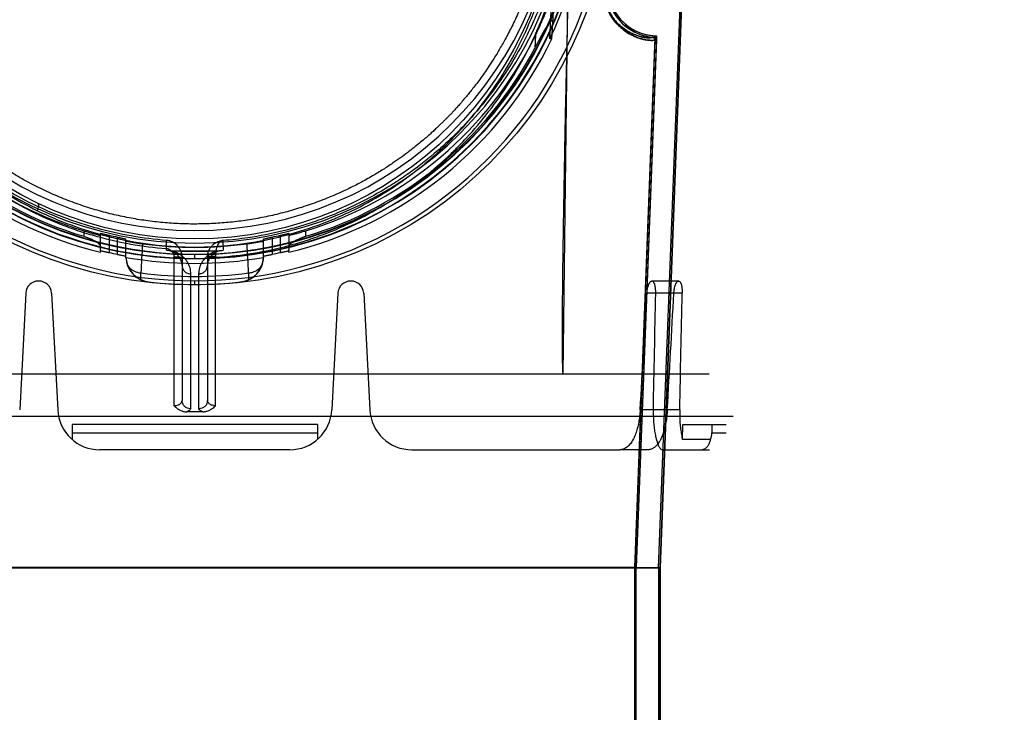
# Model space of a CAD drawing. Header units: millimetres. Extents: x 0 to 297, y 0 to 210.
# Tile 409 of 446: x 242.597 to 243.647, y 159.809 to 160.549. Entities that reach past the tile are written whole.
import ezdxf

# ---------------------------------------------------------------- set-up
doc = ezdxf.new("R2010")
doc.units = ezdxf.units.MM
doc.header["$LTSCALE"] = 16.335
doc.layers.get('0').update_dxf_attribs({"linetype": 'CONTINUOUS'})
for name, color, linetype in [('AXES_REF', 7, 'CONTINUOUS'), ('INTFCLR_1', 7, 'CONTINUOUS'), ('INTFCLR_144815', 7, 'CONTINUOUS'), ('INTFCLR_72935', 7, 'CONTINUOUS')]:
    doc.layers.add(name, color=color, linetype=linetype)

msp = doc.modelspace()

# ---------------------------------------------------------------- linework, layer by layer
at = {"color": 7, "linetype": 'Continuous'}
for radius in [8.7262, 8.7255, 8.6696]:
    msp.add_circle((241.415, 154.4106), radius, dxfattribs=at)
msp.add_arc((241.415, 154.4106), 8.64, 278.27713, 261.72287, dxfattribs=at)
at = {"layer": 'AXES_REF', "color": 9, "linetype": 'Continuous'}
msp.add_arc((241.415, 154.4106), 7.9601, 94.41181, 85.58819, dxfattribs=at)
at = {"layer": 'INTFCLR_1', "color": 6, "linetype": 'Continuous'}
for p, q in [((243.2781, 159.9636), (243.3248, 161.1862)), ((243.2797, 159.9636), (243.3264, 161.1862)), ((243.2742, 160.527), (243.2527, 159.9641)), ((243.2758, 160.527), (243.2543, 159.9641)), ((243.2742, 160.527), (243.2742, 160.5271)), ((243.2797, 159.9636), (242.2869, 159.9636)), ((243.2527, 159.9641), (242.3139, 159.9641)), ((243.2527, 159.9641), (243.2527, 159.4527)), ((243.2527, 159.9641), (243.2543, 159.9641)), ((243.2543, 159.4527), (243.2543, 159.9641)), ((243.2781, 159.9636), (243.2781, 157.5606)), ((243.2797, 159.9636), (243.2781, 159.9636)), ((243.2797, 159.9636), (243.2797, 157.5606))]:
    msp.add_line(p, q, dxfattribs=at)
at = {"layer": 'INTFCLR_1', "color": 9, "linetype": 'Continuous'}
for p, q in [((243.2719, 160.5314), (243.2717, 160.5298)), ((243.2742, 160.527), (243.2758, 160.527))]:
    msp.add_line(p, q, dxfattribs=at)
msp.add_circle((242.7833, 160.7016), 0.387, dxfattribs=at)
at = {"layer": 'INTFCLR_1', "color": 6, "linetype": 'Continuous'}
for centre, radius, start, end in [((243.2764, 160.5832), 0.0535, 177.812, 265.0198), ((243.2764, 160.5832), 0.0519, 177.812, 265.0199), ((243.2715, 160.5271), 0.0027, 0, 85.0155), ((243.2715, 160.5271), 0.00429, 357.8095, 85.0155)]:
    msp.add_arc(centre, radius, start, end, dxfattribs=at)
at = {"layer": 'INTFCLR_1', "color": 9, "linetype": 'Continuous'}
for points, knots in [([(242.9512, 161.0592), (242.9483, 161.0606), (242.9425, 161.0633), (242.9306, 161.0686), (242.9093, 161.077), (242.8842, 161.0848), (242.8617, 161.0899), (242.8502, 161.0921), (242.8436, 161.0932), (242.827, 161.0957), (242.7986, 161.0983), (242.765, 161.0979), (242.7433, 161.0959), (242.7333, 161.0947), (242.7266, 161.0937), (242.7086, 161.0909), (242.6796, 161.0843), (242.6516, 161.0749), (242.635, 161.0681), (242.629, 161.0655), (242.6202, 161.0615), (242.6016, 161.0525), (242.5744, 161.0367), (242.549, 161.0186), (242.5335, 161.0057), (242.5266, 160.9996), (242.522, 160.9954), (242.5098, 160.984), (242.491, 160.9642), (242.4685, 160.9356), (242.452, 160.9102), (242.4416, 160.8916), (242.436, 160.8806), (242.4279, 160.8638), (242.4172, 160.8376), (242.4079, 160.8072), (242.4032, 160.7868), (242.4014, 160.7772), (242.4002, 160.7706), (242.3972, 160.7524), (242.3948, 160.7289), (242.3942, 160.7052), (242.3944, 160.6932), (242.3946, 160.6863), (242.3954, 160.6693), (242.3977, 160.6472), (242.4019, 160.6238), (242.4044, 160.6123), (242.406, 160.6058), (242.4085, 160.5961), (242.4125, 160.5818), (242.4209, 160.5572), (242.4309, 160.5336), (242.441, 160.5138), (242.4472, 160.5027), (242.4566, 160.4866), (242.4722, 160.4634), (242.4956, 160.4346), (242.5152, 160.4148), (242.529, 160.4023), (242.5385, 160.3942), (242.5556, 160.3805), (242.5817, 160.3626), (242.604, 160.3503), (242.6155, 160.3447)], [0, 0, 0, 0, 0.007849, 0.015756, 0.031597, 0.063481, 0.079626, 0.08777, 0.091863, 0.095966, 0.128601, 0.161144, 0.1775, 0.181606, 0.185715, 0.19389, 0.226106, 0.257861, 0.265773, 0.269729, 0.273679, 0.289316, 0.319969, 0.350132, 0.365145, 0.368898, 0.372652, 0.380132, 0.4097, 0.43901, 0.468442, 0.483336, 0.490852, 0.498397, 0.528733, 0.55969, 0.575573, 0.5796, 0.583649, 0.591766, 0.624461, 0.641049, 0.649425, 0.653635, 0.657838, 0.691042, 0.707462, 0.715648, 0.719738, 0.723825, 0.739972, 0.755825, 0.786932, 0.802323, 0.810003, 0.817649, 0.847851, 0.877797, 0.907903, 0.915501, 0.923101, 0.938303, 0.968875, 1, 1, 1, 1]), ([(242.6155, 160.3447), (242.6271, 160.339), (242.6512, 160.3288), (242.6826, 160.319), (242.7035, 160.3143), (242.7133, 160.3124), (242.7199, 160.3112), (242.7381, 160.3083), (242.7681, 160.3055), (242.7983, 160.3059), (242.8167, 160.3074), (242.8234, 160.308), (242.8335, 160.3092), (242.8548, 160.3123), (242.8871, 160.3196), (242.9136, 160.3286), (242.9288, 160.3347), (242.9348, 160.3372), (242.9452, 160.3418), (242.9653, 160.3516), (242.9926, 160.3675), (243.0156, 160.3841), (243.0289, 160.395), (243.0337, 160.399), (243.0408, 160.4051), (243.0555, 160.4187), (243.0767, 160.4412), (243.0995, 160.4704), (243.1136, 160.4926), (243.1213, 160.5061), (243.1244, 160.5117), (243.1295, 160.5215), (243.1393, 160.5416), (243.1488, 160.5656), (243.1566, 160.5904), (243.1634, 160.6163), (243.1695, 160.6497), (243.1718, 160.6785), (243.1722, 160.6956), (243.1723, 160.7025), (243.1722, 160.7145), (243.171, 160.7381), (243.1682, 160.7614), (243.1648, 160.7795), (243.1635, 160.7859), (243.1614, 160.7955), (243.1578, 160.8096), (243.1523, 160.8279), (243.1439, 160.8516), (243.1351, 160.8716), (243.1267, 160.8881), (243.1209, 160.8989), (243.1102, 160.9173), (243.0931, 160.9424), (243.07, 160.9705), (243.0507, 160.9899), (243.0382, 161.0011), (243.0335, 161.0052), (243.0264, 161.0112), (243.0106, 161.0238), (242.9847, 161.0415), (242.9626, 161.0536), (242.9512, 161.0592)], [0, 0, 0, 0, 0.031606, 0.063541, 0.079757, 0.083844, 0.087932, 0.096091, 0.128599, 0.161199, 0.16941, 0.173526, 0.177634, 0.193938, 0.226105, 0.258014, 0.262001, 0.265973, 0.273871, 0.289503, 0.320291, 0.350775, 0.358393, 0.362204, 0.366006, 0.381117, 0.411045, 0.440926, 0.47118, 0.475013, 0.478858, 0.486558, 0.501998, 0.53324, 0.549182, 0.565432, 0.598332, 0.631573, 0.635773, 0.63998, 0.648349, 0.664897, 0.697432, 0.705494, 0.709518, 0.713525, 0.729332, 0.744851, 0.760155, 0.790361, 0.797875, 0.805379, 0.820265, 0.849707, 0.879054, 0.908684, 0.916183, 0.91995, 0.923718, 0.938799, 0.96913, 1, 1, 1, 1]), ([(243.2185, 160.5854), (243.2185, 160.584), (243.2185, 160.5812), (243.2188, 160.5772), (243.2193, 160.5733), (243.2201, 160.5696), (243.2209, 160.5666), (243.2216, 160.5644), (243.2227, 160.5614), (243.2245, 160.5573), (243.2269, 160.5531), (243.2289, 160.5501), (243.2308, 160.5475), (243.2327, 160.5451), (243.2348, 160.5429), (243.2376, 160.5402), (243.2417, 160.5367), (243.2472, 160.5332), (243.2515, 160.531), (243.2547, 160.5297), (243.2576, 160.5286), (243.2603, 160.5279), (243.2628, 160.5273), (243.265, 160.5269), (243.2674, 160.5266), (243.2702, 160.5264), (243.2724, 160.5265), (243.2737, 160.5267), (243.2742, 160.5269), (243.2742, 160.527)], [0, 0, 0, 0, 0.046063, 0.090791, 0.134248, 0.175853, 0.215275, 0.234292, 0.252847, 0.321527, 0.383318, 0.412111, 0.43948, 0.490557, 0.51452, 0.537444, 0.619978, 0.690937, 0.752719, 0.780573, 0.806473, 0.85283, 0.873454, 0.892444, 0.925513, 0.952246, 0.986908, 0.995898, 1, 1, 1, 1]), ([(243.2188, 160.5832), (243.2188, 160.5826), (243.2189, 160.5807), (243.2191, 160.5775), (243.2196, 160.5738), (243.2203, 160.5703), (243.2211, 160.5675), (243.2218, 160.5654), (243.2228, 160.5625), (243.2245, 160.5585), (243.2268, 160.5545), (243.2287, 160.5517), (243.2305, 160.5492), (243.2324, 160.5469), (243.2343, 160.5448), (243.2369, 160.5422), (243.2408, 160.5389), (243.2461, 160.5356), (243.2502, 160.5335), (243.2533, 160.5322), (243.256, 160.5313), (243.2585, 160.5305), (243.261, 160.53), (243.263, 160.5296), (243.2653, 160.5293), (243.2679, 160.5292), (243.27, 160.5292), (243.2713, 160.5295), (243.2717, 160.5297), (243.2717, 160.5298)], [0, 0, 0, 0, 0.021342, 0.067377, 0.112099, 0.154909, 0.195464, 0.215026, 0.234108, 0.304721, 0.368217, 0.397793, 0.425898, 0.478327, 0.502914, 0.52643, 0.611046, 0.683735, 0.746979, 0.77548, 0.801974, 0.849381, 0.870466, 0.889878, 0.923677, 0.950998, 0.986461, 0.995691, 1, 1, 1, 1]), ([(242.6155, 160.3447), (242.6161, 160.3464), (242.6169, 160.3486), (242.617, 160.3521), (242.6162, 160.3525)], [0, 0, 0, 0, 0.664388, 1, 1, 1, 1])]:
    msp.add_open_spline(points, degree=3, knots=knots, dxfattribs=at)
at = {"layer": 'INTFCLR_144815', "color": 9, "linetype": 'Continuous'}
for p, q in [((243.1764, 160.1706), (243.1826, 160.6771)), ((243.1654, 160.5445), (243.1674, 160.5832)), ((243.1467, 160.5319), (243.146, 160.518)), ((242.6648, 160.3233), (242.6648, 160.3174)), ((242.6828, 160.302), (242.6828, 160.3205)), ((242.6918, 160.3185), (242.6918, 160.3)), ((242.8747, 160.3), (242.8747, 160.3185)), ((242.8837, 160.3205), (242.8837, 160.302)), ((242.9017, 160.3174), (242.9017, 160.3233)), ((242.7008, 160.2981), (242.7008, 160.3165)), ((242.7098, 160.2945), (242.7098, 160.3145)), ((242.7531, 160.3025), (242.7531, 160.313)), ((242.8134, 160.3129), (242.8135, 160.3025)), ((242.8567, 160.2945), (242.8567, 160.3145)), ((242.8657, 160.3165), (242.8657, 160.2981)), ((242.7833, 160.2938), (242.7833, 160.2982)), ((242.7611, 160.2954), (242.7611, 160.1366)), ((242.7698, 160.2951), (242.7698, 160.142)), ((242.7968, 160.2951), (242.7968, 160.142)), ((242.8054, 160.2958), (242.8054, 160.295)), ((242.8054, 160.1366), (242.8054, 160.295)), ((242.7259, 160.2709), (242.7259, 160.2783)), ((242.7788, 160.2774), (242.7788, 160.1334)), ((242.7878, 160.1334), (242.7878, 160.2774)), ((242.8407, 160.2783), (242.8407, 160.2709)), ((242.734, 160.2687), (242.7339, 160.2687)), ((242.7833, 160.2655), (242.7833, 160.2699)), ((242.8327, 160.2687), (242.8326, 160.2687)), ((243.2996, 160.2696), (243.2709, 160.2696)), ((243.3033, 160.2568), (243.2656, 160.2568)), ((243.3006, 160.1322), (243.2585, 160.1322)), ((242.6524, 160.1076), (242.9142, 160.1076)), ((243.335, 160.1076), (243.3503, 160.1076)), ((242.8846, 160.0896), (242.682, 160.0896)), ((243.2667, 160.0896), (243.2366, 160.0896)), ((243.2822, 160.0896), (243.3323, 160.0896))]:
    msp.add_line(p, q, dxfattribs=at)
at = {"layer": 'INTFCLR_144815', "color": 6, "linetype": 'Continuous'}
for p, q in [((243.1621, 160.5282), (243.1649, 160.5827)), ((243.1642, 160.5281), (243.1654, 160.5445)), ((243.1642, 160.5281), (243.1628, 160.5281)), ((242.6828, 160.302), (242.6828, 160.3003)), ((242.7531, 160.3025), (242.7551, 160.3023)), ((242.8058, 160.3014), (242.7608, 160.3014)), ((242.8105, 160.3021), (242.8125, 160.3024)), ((242.8837, 160.3003), (242.8837, 160.302)), ((242.7098, 160.2945), (242.7099, 160.2944)), ((242.7099, 160.2944), (242.71, 160.2949)), ((242.8566, 160.2949), (242.8567, 160.2944)), ((242.8567, 160.2944), (242.8567, 160.2945)), ((242.617, 160.2696), (242.6165, 160.2696)), ((242.95, 160.2696), (242.9495, 160.2696)), ((242.603, 160.2568), (242.5965, 160.1322)), ((242.6305, 160.2568), (242.6371, 160.1322)), ((242.936, 160.2568), (242.9295, 160.1322)), ((242.9635, 160.2568), (242.9701, 160.1322)), ((242.2344, 160.1706), (243.3321, 160.1706)), ((242.209, 160.1256), (243.3576, 160.1256)), ((242.6524, 160.1166), (242.6524, 160.1007)), ((242.9142, 160.1166), (242.6524, 160.1166)), ((242.9142, 160.1166), (242.9142, 160.1007)), ((243.3036, 160.1007), (243.3041, 160.1166)), ((243.3041, 160.1166), (243.3503, 160.1166)), ((243.335, 160.1166), (243.335, 160.1076)), ((243.3336, 160.1007), (243.3036, 160.1007)), ((243.015, 160.0896), (243.2366, 160.0896))]:
    msp.add_line(p, q, dxfattribs=at)
at = {"layer": 'INTFCLR_144815', "color": 9, "linetype": 'Continuous'}
msp.add_circle((242.7833, 160.7106), 0.4451, dxfattribs=at)
for centre, radius, start, end in [((242.7833, 160.7105), 0.4406, 179.9898, 0.0102), ((242.7833, 160.7108), 0.4174, 180.0282, 359.9718), ((242.7833, 160.7105), 0.4167, 179.9933, 0.0067), ((242.7833, 160.7107), 0.4129, 180.0176, 359.9824), ((242.7833, 160.7105), 0.4122, 179.9823, 0.0177), ((249.3074, 159.9512), 6.5897, 176.8837, 177.15494), ((236.2099, 159.9487), 6.639, 2.84594, 3.11517), ((242.7833, 160.7106), 0.4361, 262.4341, 277.5659)]:
    msp.add_arc(centre, radius, start, end, dxfattribs=at)
at = {"layer": 'INTFCLR_144815', "color": 6, "linetype": 'Continuous'}
for centre, radius, start, end in [((242.7833, 160.7106), 0.4005, 180.051, 359.949), ((242.7833, 160.7106), 0.387, 180, 360), ((242.7833, 160.7106), 0.4205, 334.2866, 348.7122), ((242.7833, 160.7106), 0.405, 206.1813, 252.9937), ((242.7833, 160.7106), 0.405, 287.0063, 333.8187), ((242.7833, 160.7106), 0.4224, 205.5917, 256.2414), ((242.7833, 160.7106), 0.4107, 207.9607, 253.2358), ((242.7833, 160.7106), 0.4224, 283.7586, 334.4083), ((242.7833, 160.7106), 0.4107, 286.7642, 332.0393), ((242.7833, 160.7106), 0.4026, 256.8717, 258.1834), ((242.7833, 160.7106), 0.4026, 281.8166, 283.1283), ((242.7833, 160.7106), 0.405, 262.0813, 277.9187), ((242.7833, 160.7106), 0.4206, 257.4429, 258.6959), ((242.7833, 160.7106), 0.4092, 265.7711, 274.2289), ((242.7833, 160.7106), 0.4206, 281.3041, 282.5571), ((242.737, 160.2956), 0.0271, 182.4493, 197.0986), ((242.737, 160.2956), 0.027, 181.5089, 263.6351), ((242.7833, 160.7106), 0.4221, 260, 280), ((242.7369, 160.2956), 0.027, 197.1198, 245.9934), ((242.8296, 160.2956), 0.027, 276.3649, 358.4911), ((242.8297, 160.2956), 0.027, 294.0055, 342.8813), ((242.8296, 160.2956), 0.0271, 342.8987, 357.5513), ((242.6165, 160.2561), 0.0135, 90, 177), ((242.617, 160.2561), 0.0135, 3, 90), ((242.7369, 160.2956), 0.0271, 245.9726, 263.6156), ((242.7833, 160.7106), 0.4446, 263.6278, 276.3722), ((242.8297, 160.2956), 0.0271, 276.381, 294.0309), ((242.9495, 160.2561), 0.0135, 90, 177), ((242.95, 160.2561), 0.0135, 3, 90), ((242.682, 160.1346), 0.045, 183, 270), ((242.8846, 160.1346), 0.045, 270, 357), ((243.015, 160.1346), 0.045, 183, 270), ((243.3174, 160.1076), 0.0176, 336.8007, 359.9742)]:
    msp.add_arc(centre, radius, start, end, dxfattribs=at)
at = {"layer": 'INTFCLR_144815', "color": 7, "linetype": 'Continuous'}
msp.add_arc((242.7518, 160.2951), 0.018, 0.0144, 85.6505, dxfattribs=at)
at = {"layer": 'INTFCLR_144815', "color": 6, "linetype": 'Continuous'}
for centre, major_axis, ratio, start_param, end_param in [((242.7833, 178.2171), (0, 21.7928), 0.039078, -2.549643, -2.539476), ((242.7833, 166.7891), (0, 14.178), 0.039078, -2.059545, -2.04962), ((242.7833, 178.8348), (0, 22.7199), 0.039078, -2.537787, -2.528198), ((242.7833, 167.4069), (0, 15.1052), 0.039078, -2.073277, -2.063892), ((242.7833, 159.9714), (0.5689, 0), 0.2791, 1.555802, 1.58579)]:
    msp.add_ellipse(centre, major_axis=major_axis, ratio=ratio, start_param=start_param, end_param=end_param, dxfattribs=at)
for points, knots in [([(242.7833, 160.3305), (242.7803, 160.3305), (242.7742, 160.3305), (242.7652, 160.3309), (242.7561, 160.3314), (242.7471, 160.3322), (242.738, 160.3332), (242.729, 160.3344), (242.7199, 160.3358), (242.7109, 160.3375), (242.7018, 160.3394), (242.6928, 160.3415), (242.6838, 160.3438), (242.6748, 160.3464), (242.6658, 160.3493), (242.6568, 160.3523), (242.6478, 160.3557), (242.6389, 160.3593), (242.63, 160.3631), (242.6211, 160.3672), (242.6123, 160.3715), (242.6035, 160.3762), (242.5948, 160.3811), (242.5862, 160.3862), (242.5776, 160.3917), (242.5691, 160.3974), (242.5607, 160.4034), (242.5524, 160.4096), (242.5442, 160.4162), (242.5362, 160.4229), (242.5283, 160.43), (242.5206, 160.4373), (242.513, 160.4448), (242.5057, 160.4526), (242.4986, 160.4606), (242.4917, 160.4687), (242.4851, 160.477), (242.4787, 160.4855), (242.4726, 160.4941), (242.4668, 160.5028), (242.4613, 160.5116), (242.456, 160.5205), (242.4511, 160.5294), (242.4465, 160.5383), (242.4421, 160.5472), (242.438, 160.5561), (242.4343, 160.565), (242.4307, 160.5738), (242.4275, 160.5826), (242.4245, 160.5914), (242.4218, 160.6001), (242.4192, 160.6088), (242.417, 160.6175), (242.4149, 160.6261), (242.4131, 160.6346), (242.4114, 160.6431), (242.41, 160.6516), (242.4088, 160.6601), (242.4078, 160.6685), (242.4069, 160.677), (242.4063, 160.6854), (242.4058, 160.6938), (242.4055, 160.7022), (242.4055, 160.7078), (242.4055, 160.7106)], [0, 0, 0, 0, 0.015212, 0.030431, 0.045667, 0.060928, 0.076222, 0.091556, 0.10694, 0.12238, 0.137885, 0.153462, 0.16912, 0.184865, 0.200705, 0.216645, 0.232694, 0.248855, 0.265137, 0.281542, 0.298076, 0.314741, 0.33154, 0.348474, 0.365542, 0.382744, 0.400075, 0.41753, 0.4351, 0.452774, 0.470541, 0.488383, 0.506283, 0.524217, 0.542164, 0.560097, 0.577989, 0.595814, 0.613542, 0.631149, 0.648609, 0.665902, 0.683005, 0.699898, 0.716561, 0.732992, 0.74919, 0.765164, 0.780921, 0.796475, 0.811835, 0.827015, 0.842026, 0.85688, 0.871586, 0.88616, 0.900615, 0.914969, 0.929241, 0.943448, 0.957609, 0.971743, 0.985867, 1, 1, 1, 1]), ([(243.1611, 160.7106), (243.1611, 160.7051), (243.1609, 160.694), (243.1598, 160.6774), (243.158, 160.6608), (243.1554, 160.6442), (243.1521, 160.6274), (243.1479, 160.6105), (243.1428, 160.5934), (243.1369, 160.5763), (243.1301, 160.5594), (243.1229, 160.5437), (243.1158, 160.5299), (243.1091, 160.5181), (243.103, 160.508), (243.0974, 160.4992), (243.0922, 160.4916), (243.0875, 160.485), (243.0831, 160.4793), (243.0792, 160.4743), (243.0757, 160.4698), (243.0722, 160.4656), (243.0686, 160.4614), (243.065, 160.4572), (243.0616, 160.4534), (243.0585, 160.4501), (243.0558, 160.4472), (243.0533, 160.4447), (243.051, 160.4424), (243.0487, 160.44), (243.0462, 160.4375), (243.0433, 160.4348), (243.0401, 160.4318), (243.0365, 160.4284), (243.0325, 160.4248), (243.0279, 160.4208), (243.0227, 160.4165), (243.0168, 160.4117), (243.0102, 160.4066), (243.0026, 160.401), (242.994, 160.395), (242.984, 160.3884), (242.9724, 160.3814), (242.959, 160.3739), (242.9435, 160.3662), (242.9265, 160.3587), (242.9088, 160.3519), (242.8909, 160.3461), (242.873, 160.3412), (242.8551, 160.3372), (242.8371, 160.3342), (242.8191, 160.332), (242.8012, 160.3308), (242.7892, 160.3305), (242.7833, 160.3305)], [0, 0, 0, 0, 0.027843, 0.055729, 0.0837, 0.111979, 0.140633, 0.169847, 0.199686, 0.230233, 0.261559, 0.291326, 0.317258, 0.339821, 0.35948, 0.37686, 0.392208, 0.405789, 0.417775, 0.428414, 0.437851, 0.446463, 0.456046, 0.465752, 0.474299, 0.481796, 0.488459, 0.494325, 0.499472, 0.504892, 0.510881, 0.517494, 0.524864, 0.533084, 0.542211, 0.552379, 0.563667, 0.576283, 0.590323, 0.605983, 0.623666, 0.643617, 0.666177, 0.691756, 0.721164, 0.753357, 0.785315, 0.816822, 0.847918, 0.878785, 0.909337, 0.939773, 0.969957, 1, 1, 1, 1]), ([(243.1467, 160.5319), (243.1474, 160.5332), (243.1485, 160.5356), (243.1502, 160.539), (243.1516, 160.5421), (243.1529, 160.545), (243.1541, 160.5477), (243.1553, 160.5505), (243.1565, 160.5533), (243.1575, 160.5558), (243.1584, 160.558), (243.1592, 160.5601), (243.16, 160.5621), (243.1609, 160.5644), (243.1618, 160.5669), (243.1628, 160.5695), (243.1637, 160.572), (243.1645, 160.5742), (243.1651, 160.5761), (243.1657, 160.5778), (243.1661, 160.5791), (243.1667, 160.5806), (243.1667, 160.5816), (243.1678, 160.5832), (243.1674, 160.5832)], [0, 0, 0, 0, 0.076859, 0.145572, 0.206839, 0.261664, 0.313768, 0.372096, 0.427252, 0.475611, 0.518208, 0.556111, 0.595838, 0.639653, 0.688154, 0.741058, 0.789533, 0.831443, 0.86779, 0.899192, 0.92583, 0.947972, 0.979428, 1, 1, 1, 1]), ([(243.1814, 160.5781), (243.1812, 160.5662), (243.1806, 160.5436), (243.1799, 160.511), (243.1792, 160.4813), (243.1786, 160.4543), (243.1781, 160.4295), (243.1777, 160.4069), (243.1773, 160.3862), (243.177, 160.3673), (243.1767, 160.35), (243.1764, 160.3341), (243.1762, 160.3195), (243.176, 160.3061), (243.1758, 160.2938), (243.1757, 160.2825), (243.1756, 160.2721), (243.1755, 160.2626), (243.1754, 160.2538), (243.1753, 160.2457), (243.1753, 160.2383), (243.1752, 160.2314), (243.1752, 160.2251), (243.1752, 160.2194), (243.1752, 160.214), (243.1752, 160.2091), (243.1752, 160.2046), (243.1752, 160.2004), (243.1752, 160.1966), (243.1752, 160.1931), (243.1753, 160.1898), (243.1753, 160.1869), (243.1753, 160.1841), (243.1754, 160.1816), (243.1755, 160.1794), (243.1755, 160.1773), (243.1756, 160.1754), (243.1757, 160.1736), (243.1758, 160.172), (243.1758, 160.1711), (243.1759, 160.1706)], [0, 0, 0, 0, 0.087498, 0.167107, 0.239667, 0.305894, 0.366396, 0.421709, 0.472313, 0.518644, 0.561091, 0.600003, 0.635705, 0.668468, 0.698555, 0.7262, 0.75161, 0.774965, 0.796442, 0.816204, 0.83439, 0.851126, 0.866531, 0.880711, 0.893764, 0.905782, 0.916846, 0.92703, 0.936401, 0.94502, 0.952942, 0.96022, 0.966898, 0.973022, 0.978629, 0.983757, 0.988433, 0.992684, 0.996533, 1, 1, 1, 1]), ([(243.146, 160.518), (243.1466, 160.5191), (243.1477, 160.5212), (243.1494, 160.5243), (243.151, 160.5273), (243.1525, 160.5301), (243.1539, 160.5326), (243.1552, 160.5348), (243.1563, 160.5369), (243.1574, 160.5386), (243.1583, 160.5402), (243.1591, 160.5415), (243.1598, 160.5426), (243.1606, 160.5438), (243.1614, 160.5449), (243.1624, 160.5461), (243.1632, 160.547), (243.1642, 160.548), (243.1655, 160.5471), (243.1654, 160.5458), (243.1654, 160.5449), (243.1654, 160.5445)], [0, 0, 0, 0, 0.094332, 0.186123, 0.273473, 0.354945, 0.429635, 0.497063, 0.557063, 0.609782, 0.655701, 0.695463, 0.729716, 0.759074, 0.805746, 0.839998, 0.875058, 0.902541, 0.933144, 0.969458, 1, 1, 1, 1]), ([(242.6648, 160.3233), (242.6655, 160.3231), (242.6669, 160.3227), (242.6689, 160.3221), (242.6709, 160.3215), (242.6727, 160.321), (242.6745, 160.3205), (242.6762, 160.3201), (242.6776, 160.3197), (242.679, 160.3193), (242.6805, 160.3192), (242.6828, 160.3177), (242.6828, 160.3186)], [0, 0, 0, 0, 0.115775, 0.229652, 0.339905, 0.444934, 0.543699, 0.634723, 0.717473, 0.790645, 0.853739, 1, 1, 1, 1]), ([(242.6828, 160.3205), (242.6828, 160.3209), (242.6843, 160.32), (242.6855, 160.32), (242.687, 160.3196), (242.6884, 160.3193), (242.6895, 160.319), (242.6906, 160.3187), (242.6914, 160.3186), (242.6918, 160.3185)], [0, 0, 0, 0, 0.129117, 0.285328, 0.492152, 0.61055, 0.736355, 0.86696, 1, 1, 1, 1]), ([(242.8747, 160.3185), (242.8751, 160.3186), (242.8759, 160.3187), (242.8771, 160.319), (242.8782, 160.3193), (242.8796, 160.3196), (242.8811, 160.32), (242.8823, 160.32), (242.8837, 160.3209), (242.8837, 160.3205)], [0, 0, 0, 0, 0.132837, 0.263364, 0.389131, 0.507606, 0.71487, 0.871281, 1, 1, 1, 1]), ([(242.8837, 160.3186), (242.8837, 160.318), (242.8859, 160.3193), (242.8873, 160.3192), (242.889, 160.3197), (242.8904, 160.3201), (242.8921, 160.3205), (242.8938, 160.321), (242.8957, 160.3215), (242.8977, 160.3221), (242.8997, 160.3227), (242.9011, 160.3231), (242.9017, 160.3233)], [0, 0, 0, 0, 0.094652, 0.210363, 0.283555, 0.366209, 0.457034, 0.555573, 0.660385, 0.770398, 0.884096, 1, 1, 1, 1]), ([(242.6648, 160.3174), (242.6655, 160.3172), (242.6668, 160.3168), (242.6687, 160.3161), (242.6707, 160.3153), (242.6725, 160.3146), (242.6743, 160.3138), (242.6759, 160.3129), (242.6775, 160.3121), (242.6788, 160.3112), (242.68, 160.3103), (242.681, 160.3095), (242.6821, 160.3083), (242.6828, 160.3072), (242.6828, 160.3064)], [0, 0, 0, 0, 0.094515, 0.189182, 0.283655, 0.376207, 0.465975, 0.551735, 0.632355, 0.706927, 0.774555, 0.834659, 0.887016, 1, 1, 1, 1]), ([(242.7008, 160.3165), (242.7012, 160.3164), (242.702, 160.3162), (242.7032, 160.316), (242.7043, 160.3158), (242.7056, 160.3155), (242.7072, 160.3152), (242.7084, 160.3147), (242.7098, 160.3149), (242.7098, 160.3145)], [0, 0, 0, 0, 0.131659, 0.26102, 0.385709, 0.503336, 0.709971, 0.867338, 1, 1, 1, 1]), ([(242.7098, 160.3126), (242.7098, 160.312), (242.712, 160.3124), (242.7133, 160.3117), (242.715, 160.3115), (242.7165, 160.3112), (242.7181, 160.3109), (242.7198, 160.3106), (242.7216, 160.3103), (242.7235, 160.31), (242.7255, 160.3097), (242.7268, 160.3095), (242.7275, 160.3095)], [0, 0, 0, 0, 0.099657, 0.218185, 0.292539, 0.375875, 0.467045, 0.565104, 0.668813, 0.776821, 0.887679, 1, 1, 1, 1]), ([(242.8391, 160.3095), (242.8397, 160.3095), (242.8411, 160.3097), (242.843, 160.31), (242.8449, 160.3103), (242.8468, 160.3106), (242.8485, 160.3109), (242.8501, 160.3112), (242.8516, 160.3115), (242.8529, 160.3117), (242.8544, 160.3122), (242.8567, 160.3117), (242.8567, 160.3126)], [0, 0, 0, 0, 0.112448, 0.223477, 0.331593, 0.435332, 0.53344, 0.624684, 0.708061, 0.782403, 0.84691, 1, 1, 1, 1]), ([(242.8567, 160.3145), (242.8567, 160.3149), (242.8582, 160.3147), (242.8594, 160.3152), (242.8609, 160.3155), (242.8623, 160.3158), (242.8634, 160.316), (242.8646, 160.3162), (242.8653, 160.3164), (242.8657, 160.3165)], [0, 0, 0, 0, 0.132946, 0.290272, 0.496687, 0.614282, 0.738969, 0.868292, 1, 1, 1, 1]), ([(242.8837, 160.3064), (242.8837, 160.3067), (242.884, 160.3076), (242.8847, 160.3086), (242.8857, 160.3096), (242.8868, 160.3105), (242.888, 160.3114), (242.8895, 160.3123), (242.8911, 160.3132), (242.8929, 160.314), (242.8947, 160.3149), (242.8963, 160.3155), (242.8977, 160.316), (242.8987, 160.3164), (242.8997, 160.3167), (242.9007, 160.3171), (242.9014, 160.3173), (242.9017, 160.3174)], [0, 0, 0, 0, 0.052328, 0.119803, 0.174952, 0.238345, 0.309643, 0.388203, 0.473137, 0.563353, 0.657614, 0.754604, 0.803693, 0.852943, 0.902185, 0.951265, 1, 1, 1, 1]), ([(242.6828, 160.302), (242.6828, 160.3024), (242.6843, 160.3015), (242.6855, 160.3015), (242.687, 160.3011), (242.6884, 160.3008), (242.6895, 160.3005), (242.6906, 160.3003), (242.6914, 160.3001), (242.6918, 160.3)], [0, 0, 0, 0, 0.129494, 0.285932, 0.492788, 0.611098, 0.736757, 0.867174, 1, 1, 1, 1]), ([(242.7008, 160.2981), (242.7012, 160.298), (242.702, 160.2979), (242.7032, 160.2976), (242.7043, 160.2974), (242.7056, 160.2971), (242.7072, 160.2969), (242.7084, 160.2964), (242.7098, 160.2967), (242.7098, 160.2962)], [0, 0, 0, 0, 0.131529, 0.260781, 0.385389, 0.502984, 0.709652, 0.867162, 1, 1, 1, 1]), ([(242.7561, 160.3021), (242.7566, 160.3019), (242.7577, 160.3017), (242.7593, 160.3015), (242.7603, 160.3014), (242.7608, 160.3014)], [0, 0, 0, 0, 0.36917, 0.701355, 1, 1, 1, 1]), ([(242.8058, 160.3014), (242.8063, 160.3014), (242.8073, 160.3015), (242.8088, 160.3017), (242.8099, 160.3019), (242.8105, 160.3021)], [0, 0, 0, 0, 0.298619, 0.630232, 1, 1, 1, 1]), ([(242.8567, 160.2962), (242.8567, 160.2967), (242.8582, 160.2964), (242.8594, 160.2969), (242.861, 160.2971), (242.8623, 160.2974), (242.8634, 160.2976), (242.8646, 160.2979), (242.8653, 160.298), (242.8657, 160.2981)], [0, 0, 0, 0, 0.133101, 0.290573, 0.497049, 0.614614, 0.739228, 0.86844, 1, 1, 1, 1]), ([(242.8747, 160.3), (242.8751, 160.3001), (242.8759, 160.3003), (242.8771, 160.3005), (242.8782, 160.3008), (242.8795, 160.3011), (242.8811, 160.3015), (242.8823, 160.3015), (242.8837, 160.3024), (242.8837, 160.302)], [0, 0, 0, 0, 0.132658, 0.263018, 0.388641, 0.507025, 0.714271, 0.870882, 1, 1, 1, 1]), ([(243.2656, 160.2568), (243.2657, 160.2573), (243.2657, 160.2582), (243.2659, 160.2595), (243.2661, 160.2608), (243.2663, 160.2621), (243.2666, 160.2633), (243.267, 160.2644), (243.2674, 160.2655), (243.2678, 160.2665), (243.2682, 160.2673), (243.2688, 160.2682), (243.2695, 160.2691), (243.2704, 160.2696), (243.2709, 160.2696)], [0, 0, 0, 0, 0.094333, 0.186969, 0.278449, 0.367421, 0.453162, 0.535157, 0.612862, 0.685186, 0.750546, 0.809328, 0.894703, 1, 1, 1, 1]), ([(243.275, 160.2568), (243.275, 160.2573), (243.275, 160.2582), (243.275, 160.2596), (243.2749, 160.261), (243.2748, 160.2623), (243.2746, 160.2635), (243.2744, 160.2647), (243.2741, 160.2657), (243.2738, 160.2667), (243.2734, 160.2675), (243.2729, 160.2684), (243.2723, 160.2693), (243.2715, 160.2696), (243.2711, 160.2696)], [0, 0, 0, 0, 0.100465, 0.199367, 0.295807, 0.38867, 0.477251, 0.560814, 0.63857, 0.710087, 0.774495, 0.831939, 0.925614, 1, 1, 1, 1]), ([(243.2944, 160.2568), (243.2944, 160.2573), (243.2945, 160.2582), (243.2946, 160.2595), (243.2948, 160.2608), (243.2951, 160.2621), (243.2953, 160.2633), (243.2957, 160.2645), (243.296, 160.2656), (243.2964, 160.2665), (243.2968, 160.2674), (243.2974, 160.2682), (243.2981, 160.2691), (243.2989, 160.2696), (243.2994, 160.2696)], [0, 0, 0, 0, 0.0962, 0.190631, 0.283722, 0.374118, 0.461022, 0.54387, 0.622044, 0.694481, 0.759635, 0.816851, 0.898173, 1, 1, 1, 1]), ([(243.2996, 160.2696), (243.2999, 160.2696), (243.3007, 160.2693), (243.3013, 160.2684), (243.3018, 160.2675), (243.3021, 160.2667), (243.3024, 160.2657), (243.3026, 160.2647), (243.3029, 160.2635), (243.303, 160.2623), (243.3031, 160.261), (243.3032, 160.2596), (243.3033, 160.2582), (243.3033, 160.2573), (243.3033, 160.2568)], [0, 0, 0, 0, 0.070995, 0.162947, 0.220134, 0.284667, 0.356581, 0.434947, 0.519265, 0.608711, 0.702456, 0.799626, 0.899093, 1, 1, 1, 1]), ([(242.7611, 160.1366), (242.7615, 160.1363), (242.7623, 160.1356), (242.7634, 160.1346), (242.7644, 160.1338), (242.7655, 160.1331), (242.7664, 160.1325), (242.7677, 160.1318), (242.7693, 160.1311), (242.7712, 160.1306), (242.773, 160.1302), (242.7742, 160.1302), (242.7748, 160.1302)], [0, 0, 0, 0, 0.10548, 0.199417, 0.284645, 0.363498, 0.438005, 0.509073, 0.642931, 0.767987, 0.887205, 1, 1, 1, 1]), ([(242.7918, 160.1302), (242.7923, 160.1302), (242.7934, 160.1302), (242.795, 160.1305), (242.7967, 160.1309), (242.7984, 160.1316), (242.8001, 160.1324), (242.8018, 160.1335), (242.8036, 160.1349), (242.8048, 160.1361), (242.8054, 160.1366)], [0, 0, 0, 0, 0.102635, 0.207436, 0.318189, 0.433637, 0.556034, 0.686701, 0.833208, 1, 1, 1, 1]), ([(243.2585, 160.1322), (243.2584, 160.1311), (243.2582, 160.1288), (243.2579, 160.1254), (243.2574, 160.122), (243.2569, 160.1188), (243.2562, 160.1156), (243.2554, 160.1125), (243.2546, 160.1095), (243.2536, 160.1066), (243.2525, 160.1039), (243.2514, 160.1014), (243.2501, 160.0991), (243.2487, 160.097), (243.2473, 160.0951), (243.2457, 160.0935), (243.244, 160.0921), (243.2423, 160.091), (243.2404, 160.0902), (243.2385, 160.0897), (243.2372, 160.0896), (243.2366, 160.0896)], [0, 0, 0, 0, 0.06661, 0.132711, 0.19824, 0.262977, 0.326101, 0.387982, 0.44796, 0.505979, 0.562102, 0.615508, 0.666833, 0.71539, 0.761566, 0.805358, 0.846867, 0.886652, 0.924856, 0.962476, 1, 1, 1, 1]), ([(243.2874, 160.1322), (243.2873, 160.1311), (243.2872, 160.1287), (243.2868, 160.1253), (243.2864, 160.1219), (243.2858, 160.1186), (243.2852, 160.1154), (243.2844, 160.1122), (243.2836, 160.1092), (243.2827, 160.1064), (243.2817, 160.1038), (243.2806, 160.1013), (243.2794, 160.099), (243.2781, 160.0969), (243.2767, 160.095), (243.2752, 160.0934), (243.2737, 160.092), (243.272, 160.091), (243.2703, 160.0902), (243.2685, 160.0897), (243.2673, 160.0896), (243.2667, 160.0896)], [0, 0, 0, 0, 0.068908, 0.137058, 0.204518, 0.27085, 0.334779, 0.397616, 0.459127, 0.517438, 0.572505, 0.625918, 0.677609, 0.725149, 0.770874, 0.813793, 0.854336, 0.8929, 0.929663, 0.964746, 1, 1, 1, 1]), ([(243.2725, 160.1322), (243.2724, 160.1311), (243.2724, 160.1288), (243.2725, 160.1253), (243.2726, 160.122), (243.2728, 160.1187), (243.2731, 160.1155), (243.2734, 160.1124), (243.2738, 160.1094), (243.2743, 160.1066), (243.2749, 160.1039), (243.2755, 160.1014), (243.2761, 160.0991), (243.2768, 160.097), (243.2774, 160.0953), (243.2781, 160.0938), (243.2787, 160.0927), (243.2793, 160.0917), (243.2799, 160.0909), (243.2806, 160.0902), (243.2814, 160.0897), (243.2819, 160.0896), (243.2822, 160.0896)], [0, 0, 0, 0, 0.077154, 0.152964, 0.227738, 0.300925, 0.37162, 0.440524, 0.506962, 0.570552, 0.631106, 0.687879, 0.740292, 0.788752, 0.831762, 0.86666, 0.89415, 0.917194, 0.940051, 0.962156, 0.98249, 1, 1, 1, 1]), ([(243.3006, 160.1322), (243.3006, 160.131), (243.3006, 160.1287), (243.3006, 160.1252), (243.3007, 160.1217), (243.3009, 160.1183), (243.3012, 160.115), (243.3015, 160.1119), (243.302, 160.1088), (243.3024, 160.1059), (243.303, 160.1032), (243.3034, 160.1015), (243.3036, 160.1007)], [0, 0, 0, 0, 0.111971, 0.222747, 0.331945, 0.438969, 0.542937, 0.643664, 0.740168, 0.832078, 0.91891, 1, 1, 1, 1]), ([(243.3229, 160.0896), (243.3233, 160.0896), (243.3242, 160.0897), (243.3255, 160.0899), (243.3268, 160.0904), (243.3282, 160.0912), (243.3295, 160.0923), (243.3308, 160.0937), (243.3318, 160.0952), (243.3326, 160.0969), (243.3332, 160.0988), (243.3335, 160.1), (243.3336, 160.1007)], [0, 0, 0, 0, 0.081313, 0.15473, 0.237219, 0.333868, 0.438394, 0.546741, 0.658619, 0.770417, 0.88402, 1, 1, 1, 1])]:
    msp.add_open_spline(points, degree=3, knots=knots, dxfattribs=at)
at = {"layer": 'INTFCLR_144815', "color": 9, "linetype": 'Continuous'}
for points, knots in [([(242.3842, 160.7019), (242.3845, 160.689), (242.3862, 160.6634), (242.3924, 160.6255), (242.3995, 160.5978), (242.4053, 160.5797), (242.4094, 160.5678), (242.4172, 160.5476), (242.4302, 160.5196), (242.444, 160.4957), (242.454, 160.4804), (242.4609, 160.4703), (242.4734, 160.4534), (242.4929, 160.4304), (242.5143, 160.4092), (242.5303, 160.3954), (242.5398, 160.3878), (242.5542, 160.3767), (242.5767, 160.3614), (242.6087, 160.3436), (242.6368, 160.3313), (242.6572, 160.3239), (242.6692, 160.3201), (242.6873, 160.3149), (242.7151, 160.3085), (242.7403, 160.3053), (242.7529, 160.3044)], [0, 0, 0, 0, 0.065113, 0.129395, 0.193439, 0.209443, 0.225338, 0.256842, 0.319031, 0.380741, 0.396155, 0.411501, 0.442018, 0.50265, 0.563324, 0.593891, 0.609235, 0.624547, 0.685602, 0.746842, 0.808889, 0.840435, 0.856339, 0.872234, 0.935843, 1, 1, 1, 1]), ([(242.7531, 160.313), (242.7406, 160.314), (242.7156, 160.3171), (242.688, 160.3233), (242.67, 160.3285), (242.6581, 160.3322), (242.6378, 160.3393), (242.6099, 160.3514), (242.5782, 160.3688), (242.5558, 160.3838), (242.5415, 160.3946), (242.5321, 160.4021), (242.5162, 160.4156), (242.495, 160.4363), (242.4757, 160.4587), (242.4632, 160.4754), (242.4564, 160.4851), (242.4465, 160.5001), (242.4328, 160.5235), (242.4199, 160.5509), (242.4122, 160.5707), (242.4081, 160.5823), (242.4024, 160.6), (242.3953, 160.6271), (242.3892, 160.6641), (242.3874, 160.6892), (242.3871, 160.7018)], [0, 0, 0, 0, 0.064671, 0.128756, 0.144762, 0.160775, 0.192524, 0.254924, 0.31644, 0.377694, 0.393042, 0.408418, 0.439031, 0.499732, 0.560307, 0.590764, 0.606072, 0.621444, 0.682935, 0.744836, 0.776171, 0.791975, 0.807884, 0.871519, 0.935357, 1, 1, 1, 1]), ([(242.8054, 160.295), (242.8172, 160.2956), (242.8419, 160.2982), (242.8727, 160.3044), (242.893, 160.3101), (242.9023, 160.313), (242.9084, 160.315), (242.9251, 160.3209), (242.9517, 160.332), (242.9798, 160.3471), (242.9985, 160.359), (243.009, 160.3662), (243.0243, 160.3772), (243.0414, 160.3912), (243.0575, 160.4062), (243.0663, 160.4152), (243.0793, 160.4288), (243.0976, 160.4504), (243.1194, 160.4814), (243.1352, 160.5089), (243.1443, 160.5276), (243.1483, 160.5365), (243.1509, 160.5424), (243.1578, 160.559), (243.1677, 160.5869), (243.1749, 160.6158), (243.1784, 160.6338), (243.1795, 160.6404), (243.1811, 160.6505), (243.1838, 160.6709), (243.1851, 160.6898), (243.1853, 160.7019)], [0, 0, 0, 0, 0.057996, 0.121608, 0.153441, 0.161416, 0.169398, 0.185308, 0.24818, 0.310397, 0.341479, 0.357042, 0.372565, 0.434281, 0.465088, 0.480517, 0.495973, 0.557543, 0.619112, 0.681404, 0.713073, 0.721053, 0.729034, 0.745001, 0.809116, 0.874184, 0.890692, 0.89899, 0.907315, 0.940505, 1, 1, 1, 1]), ([(243.1795, 160.7018), (243.1792, 160.6902), (243.178, 160.672), (243.1754, 160.6525), (243.1738, 160.6429), (243.1727, 160.6365), (243.1693, 160.6193), (243.1622, 160.5917), (243.1525, 160.565), (243.1457, 160.5491), (243.1431, 160.5434), (243.1392, 160.535), (243.1302, 160.5171), (243.1146, 160.4907), (243.0932, 160.461), (243.0752, 160.4404), (243.0624, 160.4273), (243.0537, 160.4188), (243.0378, 160.4044), (243.021, 160.3911), (243.0059, 160.3805), (242.9956, 160.3736), (242.9771, 160.3622), (242.9494, 160.3477), (242.9232, 160.3371), (242.9067, 160.3315), (242.9007, 160.3296), (242.8915, 160.3268), (242.8714, 160.3213), (242.8439, 160.3159), (242.8223, 160.3135), (242.8134, 160.3129)], [0, 0, 0, 0, 0.059644, 0.092824, 0.101149, 0.109448, 0.12596, 0.191091, 0.255366, 0.271391, 0.279405, 0.287419, 0.319247, 0.38196, 0.444104, 0.506417, 0.522088, 0.537741, 0.569032, 0.631852, 0.64768, 0.66356, 0.695308, 0.75898, 0.823473, 0.839814, 0.848016, 0.856212, 0.888944, 0.95442, 1, 1, 1, 1]), ([(242.7529, 160.3044), (242.753, 160.3049), (242.7531, 160.306), (242.7531, 160.3076), (242.7532, 160.3091), (242.7533, 160.3104), (242.7533, 160.3117), (242.7532, 160.3123), (242.7532, 160.313), (242.7531, 160.313)], [0, 0, 0, 0, 0.185604, 0.373933, 0.553693, 0.713148, 0.841504, 0.963116, 1, 1, 1, 1]), ([(242.7968, 160.2951), (242.7968, 160.2964), (242.797, 160.2984), (242.7977, 160.3009), (242.7984, 160.3026), (242.7993, 160.3042), (242.8006, 160.3061), (242.8021, 160.3078), (242.8037, 160.3092), (242.8054, 160.3104), (242.8072, 160.3113), (242.8091, 160.312), (242.811, 160.3126), (242.8124, 160.3128), (242.8134, 160.3129)], [0, 0, 0, 0, 0.149027, 0.22153, 0.291336, 0.359098, 0.424431, 0.548361, 0.608329, 0.666546, 0.779273, 0.83481, 0.890175, 1, 1, 1, 1]), ([(242.8134, 160.3129), (242.8129, 160.3128), (242.8119, 160.3126), (242.8104, 160.3118), (242.8091, 160.3104), (242.8078, 160.3086), (242.807, 160.3066), (242.8064, 160.3048), (242.806, 160.3032), (242.8057, 160.3015), (242.8054, 160.299), (242.8054, 160.2971), (242.8054, 160.2958)], [0, 0, 0, 0, 0.074346, 0.154004, 0.244396, 0.351854, 0.479286, 0.552052, 0.631131, 0.715912, 0.80686, 1, 1, 1, 1]), ([(242.7698, 160.2861), (242.7698, 160.2868), (242.7697, 160.2882), (242.7692, 160.2903), (242.7685, 160.2924), (242.7675, 160.2942), (242.7666, 160.2955), (242.7657, 160.2965), (242.7647, 160.2976), (242.7636, 160.2986), (242.7622, 160.2996), (242.7608, 160.3003), (242.7596, 160.3009), (242.7581, 160.3015), (242.7569, 160.3019), (242.7561, 160.3021)], [0, 0, 0, 0, 0.092333, 0.186218, 0.283696, 0.387461, 0.442905, 0.501434, 0.56373, 0.63105, 0.70539, 0.789877, 0.837021, 0.88865, 1, 1, 1, 1]), ([(242.7608, 160.3014), (242.7611, 160.3013), (242.762, 160.301), (242.7634, 160.3004), (242.7649, 160.2997), (242.7662, 160.2989), (242.7678, 160.298), (242.7694, 160.2967), (242.7712, 160.2952), (242.7727, 160.2936), (242.774, 160.292), (242.7754, 160.2899), (242.7768, 160.2872), (242.778, 160.284), (242.7786, 160.2807), (242.7788, 160.2785), (242.7788, 160.2774)], [0, 0, 0, 0, 0.035815, 0.090994, 0.141453, 0.188338, 0.232117, 0.312074, 0.384703, 0.452086, 0.515547, 0.575821, 0.688977, 0.795647, 0.898609, 1, 1, 1, 1]), ([(242.7878, 160.2774), (242.7878, 160.2785), (242.7879, 160.2807), (242.7886, 160.284), (242.7898, 160.2872), (242.7915, 160.2905), (242.7934, 160.2931), (242.7954, 160.2951), (242.7971, 160.2967), (242.7992, 160.2982), (242.8012, 160.2995), (242.8031, 160.3004), (242.8045, 160.301), (242.8054, 160.3013), (242.8058, 160.3014)], [0, 0, 0, 0, 0.101362, 0.204242, 0.310759, 0.423698, 0.547169, 0.614691, 0.687293, 0.766959, 0.857106, 0.90804, 0.963861, 1, 1, 1, 1]), ([(242.8105, 160.3021), (242.8101, 160.302), (242.8093, 160.3018), (242.8081, 160.3014), (242.807, 160.3009), (242.8057, 160.3003), (242.8044, 160.2996), (242.803, 160.2986), (242.8018, 160.2975), (242.8005, 160.2962), (242.7993, 160.2945), (242.7981, 160.2924), (242.7973, 160.2903), (242.7969, 160.2882), (242.7968, 160.2868), (242.7968, 160.2861)], [0, 0, 0, 0, 0.053413, 0.1117, 0.163939, 0.211518, 0.295554, 0.369603, 0.436898, 0.499309, 0.613014, 0.716559, 0.813907, 0.907703, 1, 1, 1, 1]), ([(242.7111, 160.2876), (242.7114, 160.2869), (242.7124, 160.2853), (242.7144, 160.2831), (242.7169, 160.2811), (242.7198, 160.2797), (242.7228, 160.2787), (242.7248, 160.2784), (242.7259, 160.2783)], [0, 0, 0, 0, 0.140584, 0.307933, 0.481444, 0.657486, 0.831739, 1, 1, 1, 1]), ([(242.8054, 160.2958), (242.8043, 160.2958), (242.8028, 160.2958), (242.8007, 160.2957), (242.7994, 160.2956), (242.7983, 160.2955), (242.7975, 160.2953), (242.797, 160.2952), (242.7968, 160.2951), (242.7968, 160.2951)], [0, 0, 0, 0, 0.368156, 0.545346, 0.702951, 0.831033, 0.923212, 0.977777, 1, 1, 1, 1]), ([(242.8054, 160.295), (242.8044, 160.295), (242.8028, 160.295), (242.8007, 160.2949), (242.7994, 160.2949), (242.7983, 160.2948), (242.7975, 160.2948), (242.7971, 160.2947), (242.7968, 160.2947), (242.7968, 160.2947)], [0, 0, 0, 0, 0.370873, 0.549313, 0.708024, 0.836382, 0.928711, 0.982095, 1, 1, 1, 1]), ([(242.8407, 160.2783), (242.8423, 160.2784), (242.8454, 160.2791), (242.8497, 160.2811), (242.8532, 160.2839), (242.8549, 160.2864), (242.8555, 160.2876)], [0, 0, 0, 0, 0.264918, 0.521799, 0.767006, 1, 1, 1, 1]), ([(242.7698, 160.2861), (242.7698, 160.2845), (242.7705, 160.2821), (242.7724, 160.2799), (242.7738, 160.2788), (242.7754, 160.278), (242.7771, 160.2775), (242.7782, 160.2774), (242.7788, 160.2774)], [0, 0, 0, 0, 0.360144, 0.491554, 0.623983, 0.754708, 0.880648, 1, 1, 1, 1]), ([(242.7878, 160.2774), (242.7883, 160.2774), (242.7895, 160.2775), (242.7917, 160.2782), (242.7943, 160.2798), (242.7963, 160.2827), (242.7968, 160.285), (242.7968, 160.2861)], [0, 0, 0, 0, 0.119246, 0.245042, 0.506619, 0.764331, 1, 1, 1, 1]), ([(242.7611, 160.1366), (242.762, 160.1367), (242.7636, 160.1368), (242.7657, 160.1375), (242.7673, 160.1383), (242.7684, 160.1391), (242.7694, 160.1402), (242.7698, 160.1413), (242.7698, 160.142)], [0, 0, 0, 0, 0.228882, 0.449694, 0.583344, 0.703585, 0.811599, 1, 1, 1, 1]), ([(242.7788, 160.1334), (242.7777, 160.1334), (242.7759, 160.1337), (242.7738, 160.1347), (242.7724, 160.1359), (242.7712, 160.1372), (242.7704, 160.1388), (242.7699, 160.1404), (242.7698, 160.1415), (242.7698, 160.142)], [0, 0, 0, 0, 0.243345, 0.373501, 0.50551, 0.636509, 0.763881, 0.885415, 1, 1, 1, 1]), ([(242.7968, 160.142), (242.7968, 160.141), (242.7964, 160.1393), (242.7954, 160.1372), (242.7942, 160.1359), (242.7927, 160.1347), (242.7907, 160.1337), (242.7889, 160.1334), (242.7878, 160.1334)], [0, 0, 0, 0, 0.235268, 0.362782, 0.493927, 0.626083, 0.756384, 1, 1, 1, 1]), ([(242.8054, 160.1366), (242.8043, 160.1367), (242.8026, 160.1369), (242.8006, 160.1376), (242.7993, 160.1383), (242.7982, 160.1391), (242.7972, 160.1402), (242.7968, 160.1413), (242.7968, 160.142)], [0, 0, 0, 0, 0.304892, 0.450382, 0.583285, 0.704073, 0.811839, 1, 1, 1, 1]), ([(242.7788, 160.1334), (242.7788, 160.133), (242.7785, 160.1323), (242.7774, 160.1314), (242.7761, 160.1307), (242.7752, 160.1303), (242.7748, 160.1302)], [0, 0, 0, 0, 0.18659, 0.431725, 0.761081, 1, 1, 1, 1]), ([(242.7918, 160.1302), (242.7914, 160.1303), (242.7904, 160.1307), (242.7889, 160.1315), (242.7878, 160.1326), (242.7878, 160.1334)], [0, 0, 0, 0, 0.243738, 0.576015, 1, 1, 1, 1])]:
    msp.add_open_spline(points, degree=3, knots=knots, dxfattribs=at)
at = {"layer": 'INTFCLR_144815', "color": 7, "linetype": 'Continuous'}
for points, knots in [([(242.7699, 160.2934), (242.7699, 160.2939), (242.7698, 160.295), (242.7697, 160.2967), (242.7694, 160.299), (242.7688, 160.3011), (242.7679, 160.3032), (242.7668, 160.3051), (242.7654, 160.3069), (242.7638, 160.3085), (242.7621, 160.3099), (242.7601, 160.3111), (242.7581, 160.312), (242.7559, 160.3126), (242.7543, 160.3129), (242.7531, 160.313)], [0, 0, 0, 0, 0.053122, 0.118321, 0.177716, 0.294854, 0.35373, 0.412801, 0.529887, 0.588983, 0.647816, 0.764957, 0.824068, 0.882694, 1, 1, 1, 1]), ([(242.7529, 160.3044), (242.7533, 160.3043), (242.7541, 160.3042), (242.7553, 160.3039), (242.7564, 160.3034), (242.7574, 160.3027), (242.7583, 160.302), (242.7592, 160.3011), (242.7599, 160.3001), (242.7604, 160.299), (242.7608, 160.2978), (242.7611, 160.2966), (242.7611, 160.2958), (242.7611, 160.2954)], [0, 0, 0, 0, 0.08953, 0.178964, 0.268896, 0.359551, 0.450303, 0.541503, 0.633098, 0.724738, 0.816423, 0.90808, 1, 1, 1, 1]), ([(242.7529, 160.3044), (242.7535, 160.3043), (242.7546, 160.3041), (242.7561, 160.3035), (242.7576, 160.3027), (242.7588, 160.3015), (242.7598, 160.3002), (242.7609, 160.2979), (242.7613, 160.2959), (242.7612, 160.2945)], [0, 0, 0, 0, 0.116604, 0.233686, 0.350557, 0.468404, 0.585867, 0.70436, 1, 1, 1, 1]), ([(242.7611, 160.2954), (242.7615, 160.2954), (242.7624, 160.2954), (242.7636, 160.2954), (242.7647, 160.2953), (242.7661, 160.2953), (242.7678, 160.2953), (242.7691, 160.2952), (242.7698, 160.2951)], [0, 0, 0, 0, 0.143718, 0.283887, 0.417795, 0.542849, 0.756944, 1, 1, 1, 1]), ([(242.7699, 160.2934), (242.7699, 160.2934), (242.7696, 160.2935), (242.7692, 160.2936), (242.7683, 160.2937), (242.7675, 160.2938), (242.7667, 160.2939), (242.7657, 160.2941), (242.7644, 160.2942), (242.7628, 160.2944), (242.7617, 160.2945), (242.7612, 160.2945)], [0, 0, 0, 0, 0.018391, 0.072237, 0.164511, 0.293245, 0.369381, 0.451816, 0.630071, 0.816406, 1, 1, 1, 1])]:
    msp.add_open_spline(points, degree=3, knots=knots, dxfattribs=at)
at = {"layer": 'INTFCLR_72935', "color": 6, "linetype": 'Continuous'}
for p, q in [((243.2781, 159.9636), (243.3248, 161.1863)), ((243.3264, 161.1862), (243.2797, 159.9636)), ((243.2527, 159.9641), (243.2743, 160.5297)), ((243.2759, 160.5312), (243.2543, 159.9641)), ((243.2743, 160.5297), (243.2754, 160.5307)), ((242.2869, 159.9636), (243.2797, 159.9636)), ((242.3139, 159.9641), (243.2527, 159.9641)), ((243.2527, 159.4501), (243.2527, 159.9641)), ((243.2527, 159.9641), (243.2543, 159.9641)), ((243.2543, 159.4485), (243.2543, 159.9641)), ((243.2781, 159.9636), (243.2781, 157.5606)), ((243.2797, 159.9636), (243.2781, 159.9636)), ((243.2797, 157.5606), (243.2797, 159.9636))]:
    msp.add_line(p, q, dxfattribs=at)
for radius, end in [(0.0535, 267.7699), (0.0519, 269.5192)]:
    msp.add_arc((243.2764, 160.5832), radius, 177.812, end, dxfattribs=at)
at = {"layer": 'INTFCLR_72935', "color": 9, "linetype": 'Continuous'}
for points, knots in [([(243.2742, 160.527), (243.2742, 160.5269), (243.2737, 160.5267), (243.2724, 160.5264), (243.2702, 160.5264), (243.2673, 160.5266), (243.2644, 160.527), (243.2609, 160.5277), (243.2576, 160.5286), (243.2548, 160.5296), (243.2515, 160.531), (243.2472, 160.5331), (243.2417, 160.5367), (243.237, 160.5406), (243.2332, 160.5445), (243.2302, 160.5481), (243.2279, 160.5515), (243.2263, 160.5541), (243.2254, 160.5558), (243.224, 160.5585), (243.2225, 160.5619), (243.2212, 160.5655), (243.2206, 160.5677), (243.22, 160.5701), (243.2194, 160.5726), (243.219, 160.5751), (243.2186, 160.5792), (243.2184, 160.5826), (243.2185, 160.5854)], [0, 0, 0, 0, 0.004155, 0.013258, 0.048124, 0.074832, 0.107709, 0.147029, 0.19327, 0.219188, 0.246971, 0.308568, 0.379479, 0.462231, 0.509062, 0.559895, 0.615695, 0.645918, 0.661702, 0.677863, 0.74665, 0.784117, 0.803779, 0.8239, 0.865545, 0.887178, 0.909299, 1, 1, 1, 1]), ([(243.2717, 160.5298), (243.2717, 160.5297), (243.2713, 160.5295), (243.27, 160.5292), (243.2679, 160.5292), (243.2652, 160.5293), (243.2624, 160.5297), (243.2591, 160.5304), (243.256, 160.5312), (243.2533, 160.5322), (243.2502, 160.5335), (243.2461, 160.5355), (243.2409, 160.5389), (243.2364, 160.5426), (243.2328, 160.5464), (243.23, 160.5498), (243.2277, 160.553), (243.2262, 160.5555), (243.2254, 160.5571), (243.224, 160.5597), (243.2226, 160.5629), (243.2214, 160.5664), (243.2208, 160.5685), (243.2202, 160.5708), (243.2197, 160.5732), (243.2193, 160.5756), (243.2189, 160.5795), (243.2188, 160.5827), (243.2189, 160.5854)], [0, 0, 0, 0, 0.004254, 0.013361, 0.048125, 0.074728, 0.107476, 0.146652, 0.192738, 0.218577, 0.246284, 0.307736, 0.378529, 0.461213, 0.508039, 0.558891, 0.614744, 0.645007, 0.660815, 0.677003, 0.745928, 0.783485, 0.803197, 0.823372, 0.865134, 0.88683, 0.909018, 1, 1, 1, 1])]:
    msp.add_open_spline(points, degree=3, knots=knots, dxfattribs=at)
at = {"layer": 'INTFCLR_72935', "color": 6, "linetype": 'Continuous'}
msp.add_open_spline([(243.2742, 160.527), (243.2742, 160.5275), (243.2739, 160.5289), (243.2725, 160.5298), (243.2717, 160.5298)], degree=3, knots=[0, 0, 0, 0, 0.381657, 1, 1, 1, 1], dxfattribs=at)

doc.saveas('drawing.dxf')
